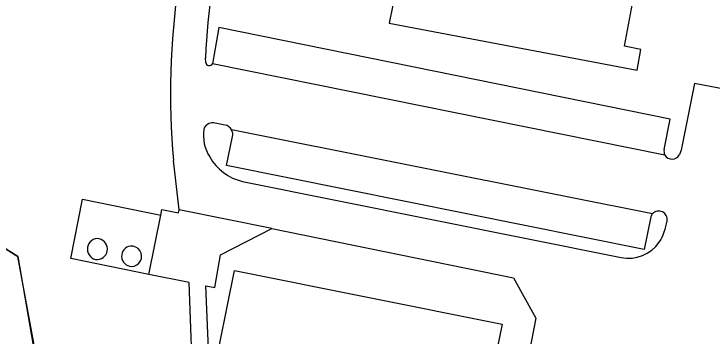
# Model space of a CAD drawing. Extents: x 158797 to 159887, y 384318 to 385255.
# Drawn here: x 159149.9 to 159232.9, y 384948.2 to 384986.5 of the extents above; entities that cross this region are included whole.
import ezdxf

# ---------------------------------------------------------------- set-up
doc = ezdxf.new("R2010")
doc.units = 0
for name, color, linetype in [('IMGEO_Groenvoorziening', 7, 'Continuous'), ('IMGEO_Hek', 7, 'Continuous'), ('IMGEO_Opslagtank', 7, 'Continuous'), ('IMGEO_Pand', 7, 'Continuous'), ('IMGEO_Pand_vergunning_verleend', 7, 'Continuous'), ('IMGEO_Parkeervlak_halfverhard', 7, 'Continuous'), ('IMGEO_Rijbaan_lokaal_open', 7, 'Continuous'), ('IMGEO_Voetpad_gesloten', 7, 'Continuous'), ('IMGEO_Voetpad_open', 7, 'Continuous')]:
    doc.layers.add(name, color=color, linetype=linetype)

msp = doc.modelspace()

# ---------------------------------------------------------------- linework, layer by layer
at = {"layer": 'IMGEO_Groenvoorziening'}
msp.add_lwpolyline([(159187.72, 385129.9), (159221.549, 385107.19), (159216.48, 385096.14), (159212.01, 385087.95), (159207.92, 385081.38), (159170.019, 385025.489), (159161.829, 385013.789), (159157.45, 385008.13), (159147.589, 384997.369), (159133.839, 384985.25), (159137.019, 384980.94), (159141, 384963.539), (159150.399, 384957.609), (159153.251, 384941.028)], dxfattribs=at)
at = {"layer": 'IMGEO_Hek'}
msp.add_lwpolyline([(159153.359, 384941.51), (159150.399, 384957.609), (159141, 384963.539), (159137.019, 384980.94), (159133.839, 384985.25), (159147.589, 384997.369), (159157.45, 385008.13), (159161.829, 385013.789), (159170.019, 385025.489), (159207.92, 385081.38), (159212.01, 385087.95), (159216.48, 385096.14), (159221.549, 385107.19), (159187.72, 385129.9), (159192.739, 385136.789), (159209.26, 385158.099), (159227.01, 385178.109), (159235.717, 385186.968)], dxfattribs=at)
at = {"layer": 'IMGEO_Opslagtank'}
for centre, radius, start, end in [((159159.924, 384958.505), 1.256, 94.43676, 267.34644), ((159159.797, 384958.503), 1.254, 273.16777, 88.61543), ((159163.899, 384957.659), 1.217, 271.34014, 94.88103), ((159163.963, 384957.662), 1.221, 97.91393, 268.30724)]:
    msp.add_arc(centre, radius, start, end, dxfattribs=at)
at = {"layer": 'IMGEO_Pand'}
msp.add_lwpolyline([(159185.383, 384996.075), (159184.16, 384989.59), (159194.98, 384987.539), (159194.559, 384985.38), (159224.04, 384979.78), (159224.489, 384982.27), (159222.54, 384982.65), (159224.795, 384994.738), (159235.88, 384992.676), (159234.09, 384983.016), (159262.579, 384977.707), (159260.791, 384968.114), (159322.84, 384956.53)], dxfattribs=at)
at = {"layer": 'IMGEO_Pand_vergunning_verleend'}
msp.add_lwpolyline([(159173.501, 384942.78), (159176.16, 384955.972), (159207.987, 384949.557), (159207.406, 384946.672), (159222.135, 384943.704), (159218.967, 384927.983), (159208.187, 384930.156), (159210.155, 384939.921), (159199.467, 384942.075), (159198.59, 384937.724), (159173.501, 384942.78)], dxfattribs=at)
at = {"layer": 'IMGEO_Parkeervlak_halfverhard'}
for points in [[(159227.241, 384970.376), (159227.952, 384973.981), (159174.294, 384984.87), (159173.535, 384980.552)], [(159225.665, 384962.333), (159224.885, 384958.455), (159175.198, 384968.454), (159175.925, 384971.897)]]:
    msp.add_lwpolyline(points, dxfattribs=at)
for centre, radius, start, end in [((159174.82, 384972.163), 1.136, 346.46459, 28.37999), ((159228.484, 384970.165), 1.261, 170.36073, 201.63081), ((159226.627, 384962.038), 1.007, 139.22666, 162.93325)]:
    msp.add_arc(centre, radius, start, end, dxfattribs=at)
at = {"layer": 'IMGEO_Rijbaan_lokaal_open'}
for points in [[(159172.74, 384980.718), (159172.697, 384981.28)], [(159227.312, 384969.7), (159173.535, 384980.552)], [(159234.517, 384960.146), (159237.91, 384976.846), (159230.852, 384978.198), (159229.287, 384970.275), (159229.085, 384969.753)], [(159175.049, 384973.271), (159173.68, 384973.543)], [(159225.865, 384962.695), (159216.093, 384964.661), (159175.82, 384972.703)], [(159169.572, 384963.183), (159168.907, 384969.042)], [(159177.125, 384966.562), (159222.133, 384957.501)], [(159180.611, 384960.94), (159169.572, 384963.183)], [(159180.611, 384960.94), (159209.317, 384955.106), (159211.998, 384950.278), (159211.182, 384946.182)]]:
    msp.add_lwpolyline(points, dxfattribs=at)
for centre, radius, start, end in [((159278.033, 384975.789), 105.479, 167.87256, 177.01606), ((159260.508, 384977.015), 91.947, 171.79882, 184.97441), ((159173.166, 384980.769), 0.429, 186.87243, 329.53919), ((159173.593, 384972.394), 1.152, 85.65269, 161.79453), ((159174.83, 384972.167), 1.126, 28.44932, 78.79212), ((159177.338, 384972.105), 4.883, 172.36398, 212.64189), ((159228.184, 384970.208), 1.009, 210.20405, 333.2204), ((159178.442, 384972.395), 5.98, 209.27255, 257.27504), ((159226.616, 384962.045), 0.993, 349.70741, 139.14216), ((159221.327, 384962.704), 6.322, 327.57783, 352.40553), ((159222.969, 384961.978), 4.555, 259.42406, 324.20057)]:
    msp.add_arc(centre, radius, start, end, dxfattribs=at)
at = {"layer": 'IMGEO_Voetpad_gesloten'}
for points in [[(159165.982, 384955.492), (159156.688, 384957.402), (159158.091, 384964.437), (159167.405, 384962.555)], [(159165.982, 384955.492), (159167.405, 384962.555)]]:
    msp.add_lwpolyline(points, dxfattribs=at)
at = {"layer": 'IMGEO_Voetpad_open'}
for points in [[(159167.405, 384962.555), (159167.542, 384963.231), (159169.502, 384962.835), (159169.572, 384963.183)], [(159173.34, 384940.049), (159172.763, 384954.154), (159173.82, 384953.945), (159174.505, 384957.808), (159180.611, 384960.94)], [(159171.269, 384940.428), (159170.771, 384954.547), (159165.982, 384955.492)]]:
    msp.add_lwpolyline(points, dxfattribs=at)

doc.saveas('drawing.dxf')
